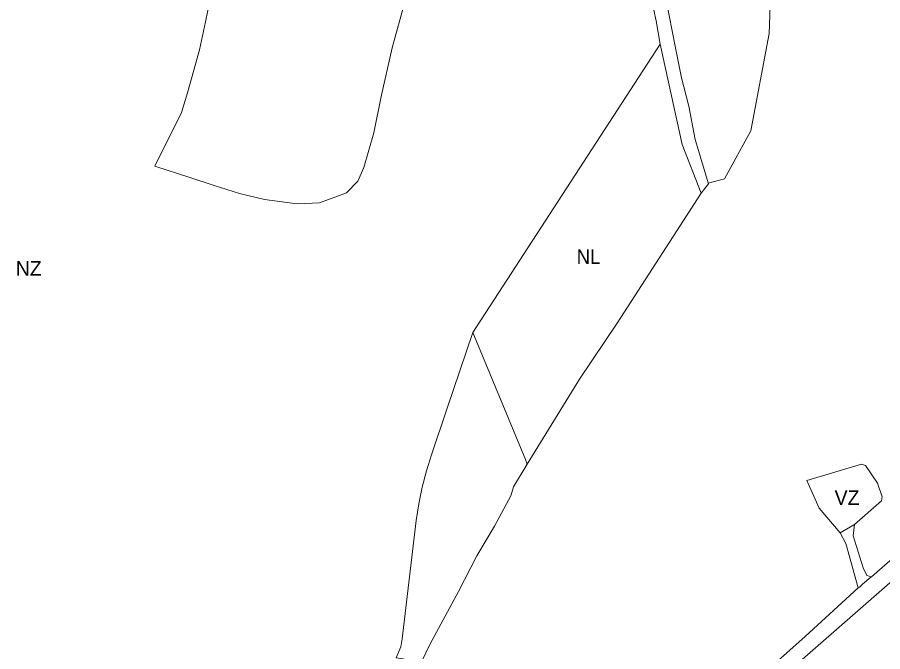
# Model space of a CAD drawing. Extents: x -650451 to -642268, y -1075216 to -1066610.
# Drawn here: x -646292 to -645580, y -1068392 to -1067871 of the extents above; entities that cross this region are included whole.
import ezdxf

# ---------------------------------------------------------------- set-up
doc = ezdxf.new("R2010")
doc.units = 0
doc.header["$LTSCALE"] = 4.8
for name, color, linetype, lineweight in [('15', 7, 'Continuous', 13), ('24', 7, 'Continuous', 13), ('36', 7, 'Continuous', 13), ('46', 7, 'Continuous', 13), ('47', 7, 'Continuous', 13)]:
    doc.layers.add(name, color=color, linetype=linetype, lineweight=lineweight)
doc.layers.add('62', color=7, linetype='Continuous')

msp = doc.modelspace()

# ---------------------------------------------------------------- linework, layer by layer
at = {"layer": '15'}
msp.add_line((-645615.49, -1068294.75), (-645603.62, -1068287.78), dxfattribs=at)
for points in [[(-645763.31, -1067892.76), (-645766.73, -1067873.61), (-645770.55, -1067855.68), (-645773.28, -1067840.65), (-645775.01, -1067826.23), (-645779.93, -1067769.7), (-645781.58, -1067753.73), (-645783.74, -1067737.82), (-645790.2, -1067695.38), (-645791.77, -1067682.92), (-645792.71, -1067670.4), (-645787.55, -1067666.46)], [(-645787.55, -1067666.46), (-645780.39, -1067737.84), (-645779.64, -1067743.41), (-645773.04, -1067777.35), (-645764.11, -1067825.26), (-645758.47, -1067856.55), (-645751.08, -1067894.5), (-645745.86, -1067920.32), (-645739.85, -1067943.75), (-645734.61, -1067971.28), (-645723.73, -1068007.49), (-645729.57, -1068015.25)], [(-645729.57, -1068015.25), (-645745.28, -1067975.27), (-645763.31, -1067892.76)], [(-645603.62, -1068287.78), (-645604.65, -1068297.22), (-645596.36, -1068323.47), (-645593.42, -1068329.62), (-645589.734, -1068330.849)], [(-645600.441, -1068340.017), (-645610.72, -1068303.48), (-645615.49, -1068294.75)], [(-645589.734, -1068330.849), (-645590.025, -1068331.103), (-645596.883, -1068336.974), (-645599.6, -1068339.25), (-645600.441, -1068340.017)]]:
    msp.add_lwpolyline(points, dxfattribs=at)
at = {"layer": '24'}
for points in [[(-645589.734, -1068330.849), (-645427.4, -1068189.15), (-645258.58, -1068041.8), (-645240.62, -1068026.53), (-645229.95, -1068018.28), (-645213.6, -1068009.2), (-645179.89, -1067995.2)], [(-645228.257, -1068033.102), (-645232.31, -1068036.91), (-645249.9, -1068051.45), (-645342.79, -1068132.81), (-645592.08, -1068351.12), (-645657.63, -1068408.53), (-645673.86, -1068423.84)], [(-645600.441, -1068340.017), (-645599.6, -1068339.25), (-645596.883, -1068336.974), (-645590.025, -1068331.103), (-645589.734, -1068330.849)], [(-645727.32, -1068453.86), (-645644.17, -1068379.88), (-645600.441, -1068340.017)]]:
    msp.add_lwpolyline(points, dxfattribs=at)
at = {"layer": '36'}
msp.add_lwpolyline([(-645615.49, -1068294.75), (-645632.7, -1068274.33), (-645642.71, -1068251.69), (-645597.95, -1068238.07), (-645594.58, -1068239.29), (-645584.8, -1068253.71), (-645580.86, -1068265.06), (-645581.51, -1068268.4), (-645603.62, -1068287.78)], close=True, dxfattribs=at)
at = {"layer": '46'}
for points in [[(-645787.55, -1067666.46), (-645792.71, -1067670.4), (-645791.77, -1067682.92), (-645790.2, -1067695.38), (-645783.74, -1067737.82), (-645781.58, -1067753.73), (-645779.93, -1067769.7), (-645775.01, -1067826.23), (-645773.28, -1067840.65), (-645770.55, -1067855.68), (-645766.73, -1067873.61), (-645763.31, -1067892.76), (-645917.44, -1068129.99)], [(-645723.73, -1068007.49), (-645723.785, -1068007.069), (-645710.519, -1068003.601), (-645688.88, -1067964.087), (-645673.827, -1067884.119), (-645670.064, -1067785.335), (-645755.758, -1067794.254), (-645759.32, -1067775.89), (-645763.92, -1067735.14), (-645770.39, -1067692.63), (-645771.86, -1067680.92), (-645773.23, -1067662.67)], [(-646127.7, -1067827.4), (-646137.4, -1067874.3), (-646142.3, -1067897.5), (-646152.186, -1067932.667), (-646157.138, -1067949.001), (-646178.9, -1067993.2), (-646178.1, -1067993.46), (-646151, -1068002.21), (-646130.17, -1068008.93), (-646109.2, -1068015.7), (-646088.7, -1068020.6), (-646061.9, -1068024.2), (-646043.5, -1068023.3), (-646021.3, -1068015.1), (-646011.9, -1068005.55), (-646007, -1067994.3), (-645998.8, -1067965.7), (-645992.8, -1067935.9), (-645983.9, -1067895.9), (-645955.97, -1067795.26)], [(-645179.89, -1067995.2), (-645213.6, -1068009.2), (-645229.95, -1068018.28), (-645240.62, -1068026.53), (-645258.58, -1068041.8), (-645427.4, -1068189.15), (-645589.734, -1068330.849)], [(-645872.64, -1068238.08), (-645829.66, -1068168.34), (-645798.69, -1068122.17), (-645729.57, -1068015.25), (-645723.73, -1068007.49)], [(-645657.63, -1068408.53), (-645592.08, -1068351.12), (-645342.79, -1068132.81), (-645249.9, -1068051.45), (-645232.31, -1068036.91), (-645228.257, -1068033.102)], [(-645917.44, -1068129.99), (-645938.87, -1068193.06), (-645951.35, -1068230.61), (-645955.63, -1068243.79), (-645959.15, -1068257.17), (-645961.93, -1068270.74), (-645963.94, -1068284.44), (-645975.46, -1068381.74), (-645976.72, -1068388.53), (-645980.61, -1068397.35), (-645974.67, -1068398.28), (-645968.86, -1068400.15), (-645962.86, -1068420.15), (-645959.41, -1068400.16), (-645952.92, -1068386.53), (-645929.29, -1068342.91), (-645914.12, -1068313.54), (-645899.73, -1068289.25), (-645886.28, -1068264.22), (-645883.87, -1068256.88), (-645872.64, -1068238.08)], [(-645603.62, -1068287.78), (-645581.51, -1068268.4), (-645580.86, -1068265.06), (-645584.8, -1068253.71), (-645594.58, -1068239.29), (-645597.95, -1068238.07), (-645642.71, -1068251.69), (-645632.7, -1068274.33), (-645615.49, -1068294.75)], [(-645589.734, -1068330.849), (-645593.42, -1068329.62), (-645596.36, -1068323.47), (-645604.65, -1068297.22), (-645603.62, -1068287.78)], [(-645615.49, -1068294.75), (-645610.72, -1068303.48), (-645600.441, -1068340.017)], [(-645600.441, -1068340.017), (-645644.17, -1068379.88), (-645727.32, -1068453.86)]]:
    msp.add_lwpolyline(points, dxfattribs=at)
at = {"layer": '47'}
msp.add_line((-645917.44, -1068129.99), (-645763.31, -1067892.76), dxfattribs=at)
for points in [[(-645763.31, -1067892.76), (-645745.28, -1067975.27), (-645729.57, -1068015.25)], [(-645729.57, -1068015.25), (-645798.69, -1068122.17), (-645829.66, -1068168.34), (-645872.64, -1068238.08)], [(-645872.64, -1068238.08), (-645874.15, -1068234.44), (-645917.44, -1068129.99)]]:
    msp.add_lwpolyline(points, dxfattribs=at)

# ---------------------------------------------------------------- texts
at = {"layer": '62', "width": 0.95}
msp.add_text('NL', height=12, dxfattribs=at).set_placement((-645832.056, -1068073.553))
at = {"layer": '62'}
for s, p in [('NZ', (-646293.358, -1068083.187)), ('VZ', (-645619.97, -1068271.683))]:
    msp.add_text(s, height=12, dxfattribs=at).set_placement(p)

doc.saveas('drawing.dxf')
